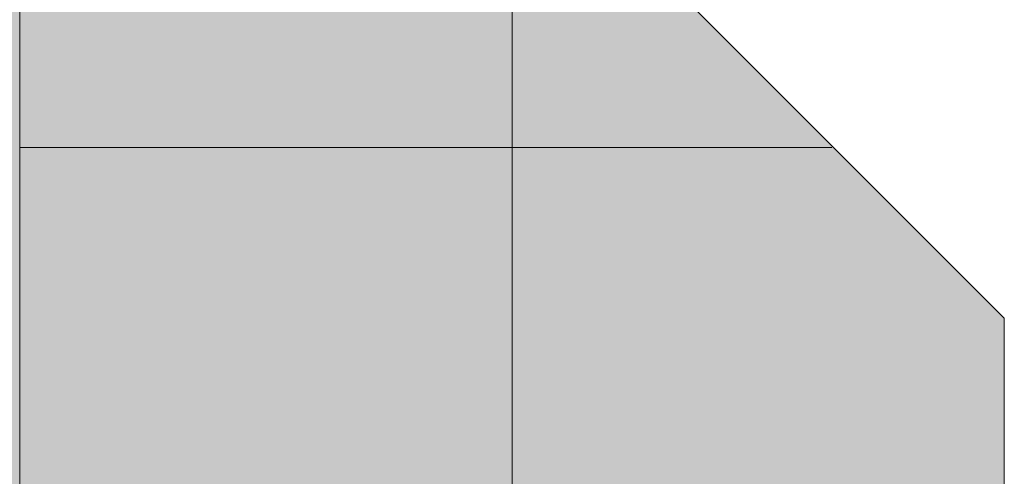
# Model space of a CAD drawing. Header units: millimetres. Extents: x 17 to 413, y 4 to 292.
# Tile 625 of 649: x 261.55 to 266.92, y 243.16 to 245.65. Entities that reach past the tile are written whole.
import ezdxf

# ---------------------------------------------------------------- set-up
doc = ezdxf.new("R2010")
doc.units = ezdxf.units.MM
for name, color, linetype in [('FILL-EPS', 7, 'Continuous'), ('LINE-C_2E8C94', 7, 'Continuous'), ('LINE-C_337880', 7, 'Continuous')]:
    doc.layers.add(name, color=color, linetype=linetype)

msp = doc.modelspace()

# ---------------------------------------------------------------- hatches: boundary and pattern name
at = {"layer": 'FILL-EPS', "true_color": 0xccffff}
h = msp.add_hatch(color=7, dxfattribs=at)
h.dxf.hatch_style = 1
h.paths.add_polyline_path([(239.0517, 243.9809), (253.005, 257.9343), (266.919, 244.0203), (266.919, 242.7323), (239.0517, 242.7323)])
h = msp.add_hatch(color=7, dxfattribs=at)
h.dxf.hatch_style = 1
h.paths.add_polyline_path([(239.0517, 242.7323), (239.0517, 243.9809), (253.005, 257.9343), (266.919, 244.0203), (266.919, 242.7323)])

# ---------------------------------------------------------------- linework, layer by layer
at = {"layer": 'LINE-C_2E8C94', "lineweight": 5}
for points in [[(239.0517, 243.9809), (253.005, 257.9343), (266.919, 244.0203), (266.919, 242.7323), (266.919, 242.7323), (266.919, 242.7323), (266.919, 242.7323), (239.0517, 242.7323)], [(239.0517, 242.7323), (239.0517, 243.9809), (253.005, 257.9343), (266.919, 244.0203), (266.919, 242.7323)]]:
    msp.add_lwpolyline(points, close=True, dxfattribs=at)
at = {"layer": 'LINE-C_337880', "lineweight": 5}
for p, q in [((261.5482, 244.9523), (261.5482, 245.7803)), ((261.5482, 244.9523), (261.5482, 245.7803)), ((264.2336, 244.9523), (264.2336, 245.7803)), ((264.2336, 244.9523), (264.2336, 245.7803)), ((261.5482, 242.7389), (261.5482, 244.9523)), ((261.5482, 244.9523), (264.2336, 244.9523)), ((261.5482, 242.7389), (261.5482, 244.9523)), ((261.5482, 244.9523), (264.2336, 244.9523)), ((264.2336, 242.7389), (264.2336, 244.9523)), ((264.2336, 244.9523), (265.9776, 244.9523)), ((264.2336, 242.7389), (264.2336, 244.9523)), ((264.2336, 244.9523), (265.9776, 244.9523))]:
    msp.add_line(p, q, dxfattribs=at)

doc.saveas('drawing.dxf')
